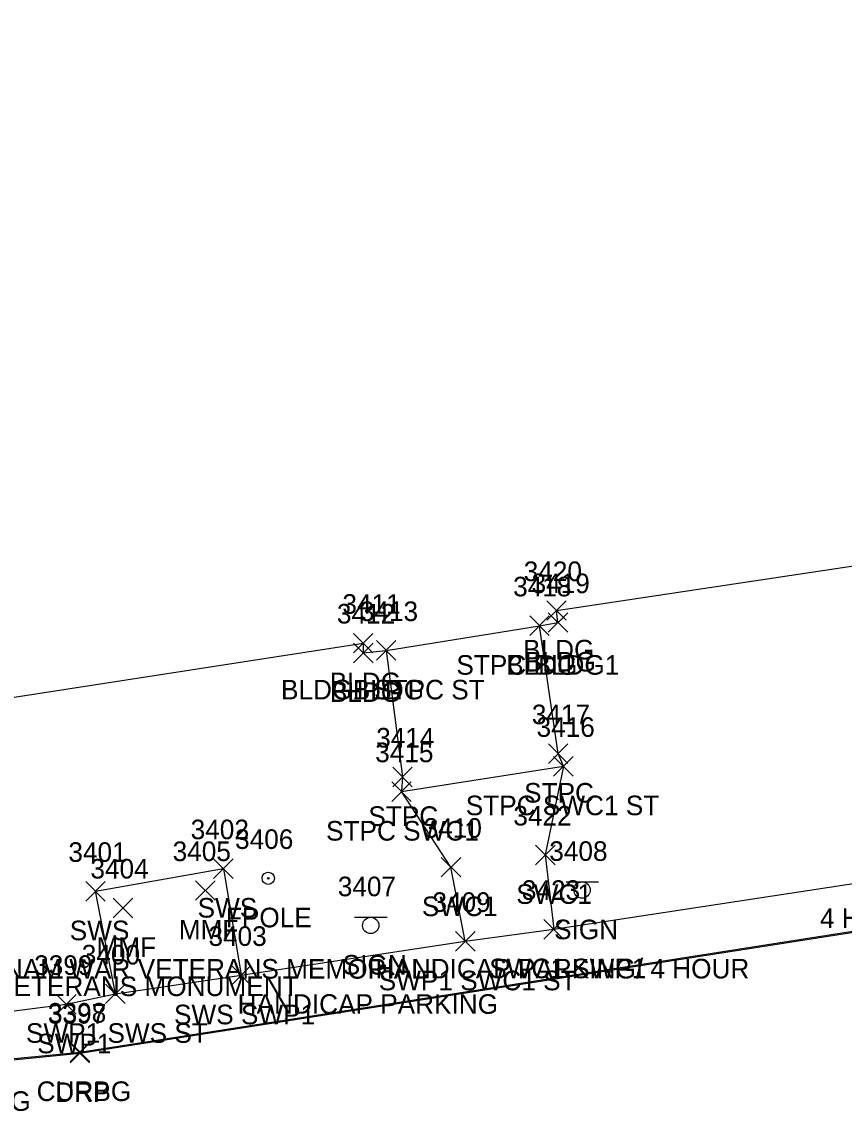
# Model space of a CAD drawing. Extents: x 1690689 to 1696275, y 438760 to 444007.
# Drawn here: x 1691168.6 to 1691252.6, y 442431.9 to 442543.1 of the extents above; entities that cross this region are included whole.
import ezdxf

# ---------------------------------------------------------------- set-up
doc = ezdxf.new("R2010")
doc.units = 0
for name, color, linetype in [('L_A', 7, 'Continuous'), ('L_C', 7, 'Continuous'), ('L_I', 7, 'Continuous'), ('L_TIC', 7, 'Continuous'), ('LBC', 7, 'Continuous'), ('LBF', 7, 'Continuous'), ('LFP', 7, 'Continuous'), ('R_A', 7, 'Continuous'), ('R_I', 7, 'Continuous'), ('R_TIC', 7, 'Continuous'), ('RC', 7, 'Continuous'), ('RDP', 7, 'Continuous'), ('RSW', 7, 'Continuous'), ('S_A', 7, 'Continuous'), ('S_C', 7, 'Continuous'), ('S_I', 7, 'Continuous'), ('SSGN', 7, 'Continuous')]:
    doc.layers.add(name, color=color, linetype=linetype)

msp = doc.modelspace()

# ---------------------------------------------------------------- linework, layer by layer
at = {"layer": 'L_TIC'}
for points in [[(1691222.2, 442481.97), (1691224.2, 442483.97)], [(1691224.2, 442481.97), (1691222.2, 442483.97)], [(1691220.46, 442480.41), (1691222.46, 442482.41)], [(1691222.46, 442480.41), (1691220.46, 442482.41)], [(1691220.46, 442480.41), (1691222.46, 442482.41)], [(1691222.46, 442480.41), (1691220.46, 442482.41)], [(1691222.35, 442480.74), (1691224.35, 442482.74)], [(1691224.35, 442480.74), (1691222.35, 442482.74)], [(1691202.45, 442478.63), (1691204.45, 442480.63)], [(1691204.45, 442478.63), (1691202.45, 442480.63)], [(1691202.46, 442477.64), (1691204.46, 442479.64)], [(1691204.46, 442477.64), (1691202.46, 442479.64)], [(1691204.8, 442477.89), (1691206.8, 442479.89)], [(1691206.8, 442477.89), (1691204.8, 442479.89)], [(1691204.8, 442477.89), (1691206.8, 442479.89)], [(1691206.8, 442477.89), (1691204.8, 442479.89)], [(1691222.37, 442467.36), (1691224.37, 442469.36)], [(1691224.37, 442467.36), (1691222.37, 442469.36)], [(1691222.9, 442466.07), (1691224.9, 442468.07)], [(1691224.9, 442466.07), (1691222.9, 442468.07)], [(1691206.47, 442464.98), (1691208.47, 442466.98)], [(1691208.47, 442464.98), (1691206.47, 442466.98)], [(1691206.37, 442463.48), (1691208.37, 442465.48)], [(1691208.37, 442463.48), (1691206.37, 442465.48)], [(1691186.33, 442453.39), (1691188.33, 442455.39)], [(1691188.33, 442453.39), (1691186.33, 442455.39)], [(1691177.93, 442451.61), (1691179.93, 442453.61)], [(1691179.93, 442451.61), (1691177.93, 442453.61)]]:
    msp.add_lwpolyline(points, dxfattribs=at)
at = {"layer": 'LBC'}
msp.add_lwpolyline([(1691150.21, 442521.35), (1691152.57, 442506.22), (1691151.41, 442505.99), (1691152.3, 442502.47), (1691153.82, 442491), (1691154.68, 442487.72), (1691155.76, 442487.79), (1691157.87, 442472.6), (1691203.45, 442479.63), (1691203.46, 442478.64), (1691205.8, 442478.89), (1691221.46, 442481.41), (1691223.35, 442481.74), (1691223.2, 442482.97), (1691268.71, 442489.81)], dxfattribs=at)
at = {"layer": 'LBF'}
msp.add_lwpolyline([(1691205.8, 442478.89), (1691207.47, 442465.98), (1691207.37, 442464.48), (1691223.9, 442467.07), (1691223.37, 442468.36), (1691221.46, 442481.41)], dxfattribs=at)
at = {"layer": 'LFP'}
for radius in [0.625, 0.0833]:
    msp.add_circle((1691193.76, 442455.63), radius, dxfattribs=at)
at = {"layer": 'R_TIC'}
for points in [[(1691222.9, 442466.07), (1691224.9, 442468.07)], [(1691224.9, 442466.07), (1691222.9, 442468.07)], [(1691206.37, 442463.48), (1691208.37, 442465.48)], [(1691208.37, 442463.48), (1691206.37, 442465.48)], [(1691221.05, 442457.02), (1691223.05, 442459.02)], [(1691223.05, 442457.02), (1691221.05, 442459.02)], [(1691188.17, 442455.62), (1691190.17, 442457.62)], [(1691190.17, 442455.62), (1691188.17, 442457.62)], [(1691211.41, 442455.77), (1691213.41, 442457.77)], [(1691213.41, 442455.77), (1691211.41, 442457.77)], [(1691175.11, 442453.31), (1691177.11, 442455.31)], [(1691177.11, 442453.31), (1691175.11, 442455.31)], [(1691221.92, 442449.43), (1691223.92, 442451.43)], [(1691223.92, 442449.43), (1691221.92, 442451.43)], [(1691221.92, 442449.43), (1691223.92, 442451.43)], [(1691223.92, 442449.43), (1691221.92, 442451.43)], [(1691212.88, 442448.2), (1691214.88, 442450.2)], [(1691214.88, 442448.2), (1691212.88, 442450.2)], [(1691212.88, 442448.2), (1691214.88, 442450.2)], [(1691214.88, 442448.2), (1691212.88, 442450.2)], [(1691189.99, 442444.73), (1691191.99, 442446.73)], [(1691191.99, 442444.73), (1691189.99, 442446.73)], [(1691189.99, 442444.73), (1691191.99, 442446.73)], [(1691191.99, 442444.73), (1691189.99, 442446.73)], [(1691177.14, 442442.84), (1691179.14, 442444.84)], [(1691179.14, 442442.84), (1691177.14, 442444.84)], [(1691177.14, 442442.84), (1691179.14, 442444.84)], [(1691179.14, 442442.84), (1691177.14, 442444.84)], [(1691172.12, 442441.77), (1691174.12, 442443.77)], [(1691174.12, 442441.77), (1691172.12, 442443.77)], [(1691173.51, 442436.8), (1691175.51, 442438.8)], [(1691175.51, 442436.8), (1691173.51, 442438.8)], [(1691173.52, 442436.9), (1691175.52, 442438.9)], [(1691175.52, 442436.9), (1691173.52, 442438.9)]]:
    msp.add_lwpolyline(points, dxfattribs=at)
at = {"layer": 'RC'}
msp.add_lwpolyline([(1691105.98, 442540.25), (1691118.61, 442453.99), (1691119.83, 442449.95), (1691122.53, 442446.18), (1691128.6, 442442.27), (1691139.2, 442438.88), (1691152.23, 442437.12), (1691164.26, 442436.89), (1691174.52, 442437.9), (1691273.89, 442453.43), (1691299.47, 442457.3)], dxfattribs=at)
at = {"layer": 'RDP'}
msp.add_lwpolyline([(1691164.23, 442436.76), (1691174.51, 442437.8), (1691274.02, 442453.32), (1691299.53, 442457.12), (1691302.53, 442457.6), (1691304.92, 442439.89), (1691306.08, 442440.12), (1691312.92, 442448.84), (1691319.67, 442456.31)], dxfattribs=at)
at = {"layer": 'RSW'}
for points in [[(1691110.84, 442543.06), (1691117.78, 442494.96), (1691118.69, 442488.17), (1691122.59, 442458.45), (1691123.74, 442453.42), (1691129.12, 442447), (1691143.03, 442442.95), (1691163.54, 442441.55), (1691173.12, 442442.77), (1691178.14, 442443.84), (1691190.99, 442445.73), (1691213.88, 442449.2), (1691222.92, 442450.43), (1691273.17, 442458.11), (1691283.41, 442459.95), (1691287.1, 442460.45), (1691305.15, 442463.38), (1691302.76, 442479.51)], [(1691223.9, 442467.07), (1691222.05, 442458.02), (1691222.92, 442450.43)], [(1691213.88, 442449.2), (1691212.41, 442456.77), (1691207.37, 442464.48)], [(1691178.14, 442443.84), (1691176.11, 442454.31), (1691189.17, 442456.62), (1691190.99, 442445.73)]]:
    msp.add_lwpolyline(points, dxfattribs=at)
at = {"layer": 'SSGN'}
for p, q in [((1691224.17, 442455.27), (1691227.5, 442455.27)), ((1691225.81, 442454.43), (1691225.81, 442454.43)), ((1691202.57, 442451.65), (1691205.91, 442451.65)), ((1691204.22, 442450.82), (1691204.22, 442450.82))]:
    msp.add_line(p, q, dxfattribs=at)
for centre in [(1691225.81, 442454.43), (1691204.22, 442450.82)]:
    msp.add_circle(centre, 0.833, dxfattribs=at)

# ---------------------------------------------------------------- texts
at = {"layer": 'L_A'}
for s, p in [('BLDG', (1691219.79, 442477.97)), ('BLDG', (1691219.94, 442476.74)), ('STPC BLDG1', (1691212.97, 442476.41)), ('BLDG', (1691218.05, 442476.41)), ('BLDG', (1691200.04, 442474.63)), ('BLDG1 STPC ST', (1691195.06, 442473.89)), ('BLDG', (1691200.05, 442473.64)), ('BLDG', (1691202.39, 442473.89)), ('STPC', (1691219.89, 442463.36)), ('STPC SWC1 ST', (1691213.93, 442462.07)), ('STPC', (1691203.98, 442460.98)), ('STPC SWC1', (1691199.66, 442459.48)), ('FPOLE', (1691189.43, 442450.63)), ('MMF', (1691184.61, 442449.39)), ('MMF', (1691176.21, 442447.61))]:
    msp.add_text(s, height=2, dxfattribs=at).set_placement(p)
at = {"layer": 'L_C'}
for s, p in [('VIETNAM WAR VETERANS MEMORIAL', (1691160.81, 442445.39)), ('WAR VETERANS MONUMENT', (1691158.97, 442443.61))]:
    msp.add_text(s, height=2, dxfattribs=at).set_placement(p)
at = {"layer": 'L_I'}
for s, p in [('3420', (1691219.85, 442485.97)), ('3418', (1691218.77, 442484.41)), ('3418', (1691218.77, 442484.41)), ('3419', (1691220.65, 442484.74)), ('3411', (1691201.33, 442482.63)), ('3412', (1691200.77, 442481.64)), ('3413', (1691203.11, 442481.89)), ('3413', (1691203.11, 442481.89)), ('3417', (1691220.68, 442471.36)), ('3416', (1691221.16, 442470.07)), ('3414', (1691204.78, 442468.98)), ('3415', (1691204.68, 442467.48)), ('3406', (1691190.37, 442458.63)), ('3405', (1691183.99, 442457.39)), ('3404', (1691175.59, 442455.61))]:
    msp.add_text(s, height=2, dxfattribs=at).set_placement(p)
at = {"layer": 'R_A'}
for s, p in [('STPC SWC1 ST', (1691213.93, 442462.07)), ('STPC SWC1', (1691199.66, 442459.48)), ('SWC1', (1691219.09, 442453.02)), ('SWS', (1691186.54, 442451.62)), ('SWC1', (1691209.45, 442451.77)), ('SWS', (1691173.48, 442449.31)), ('SWC1 SWP1', (1691216.33, 442445.43)), ('SWC1 SWP1', (1691216.33, 442445.43)), ('SWP1 SWC1 ST', (1691205.04, 442444.2)), ('SWP1 SWC1 ST', (1691205.04, 442444.2)), ('SWS SWP1', (1691184.13, 442440.73)), ('SWS SWP1', (1691184.13, 442440.73)), ('SWP1 SWS ST', (1691169.01, 442438.84)), ('SWP1 SWS ST', (1691169.01, 442438.84)), ('SWP1', (1691170.16, 442437.77)), ('CURBG', (1691170.1, 442432.9)), ('DRP', (1691171.99, 442432.8)), ('CURBG', (1691159.84, 442431.89))]:
    msp.add_text(s, height=2, dxfattribs=at).set_placement(p)
at = {"layer": 'R_I'}
for s, p in [('3416', (1691221.16, 442470.07)), ('3415', (1691204.68, 442467.48)), ('3422', (1691218.79, 442461.02)), ('3402', (1691185.83, 442459.62)), ('3410', (1691209.63, 442459.77)), ('3401', (1691173.34, 442457.31)), ('3423', (1691219.66, 442453.43)), ('3423', (1691219.66, 442453.43)), ('3409', (1691210.53, 442452.2)), ('3409', (1691210.53, 442452.2)), ('3403', (1691187.65, 442448.73)), ('3403', (1691187.65, 442448.73)), ('3400', (1691174.71, 442446.84)), ('3400', (1691174.71, 442446.84)), ('3399', (1691169.85, 442445.77)), ('3398', (1691171.26, 442440.9)), ('3397', (1691171.25, 442440.8))]:
    msp.add_text(s, height=2, dxfattribs=at).set_placement(p)
at = {"layer": 'S_A'}
for p in [(1691222.95, 442449.41), (1691201.36, 442445.8)]:
    msp.add_text('SIGN', height=2, dxfattribs=at).set_placement(p)
at = {"layer": 'S_C'}
for s, p in [('4 HOUR PARKING', (1691250.11, 442450.55)), ('HANDICAP PARKING/ 4 HOUR', (1691204.7, 442445.41)), ('HANDICAP PARKING', (1691190.63, 442441.8))]:
    msp.add_text(s, height=2, dxfattribs=at).set_placement(p)
at = {"layer": 'S_I'}
for s, p in [('3408', (1691222.46, 442457.41)), ('3407', (1691200.86, 442453.8))]:
    msp.add_text(s, height=2, dxfattribs=at).set_placement(p)

doc.saveas('drawing.dxf')
